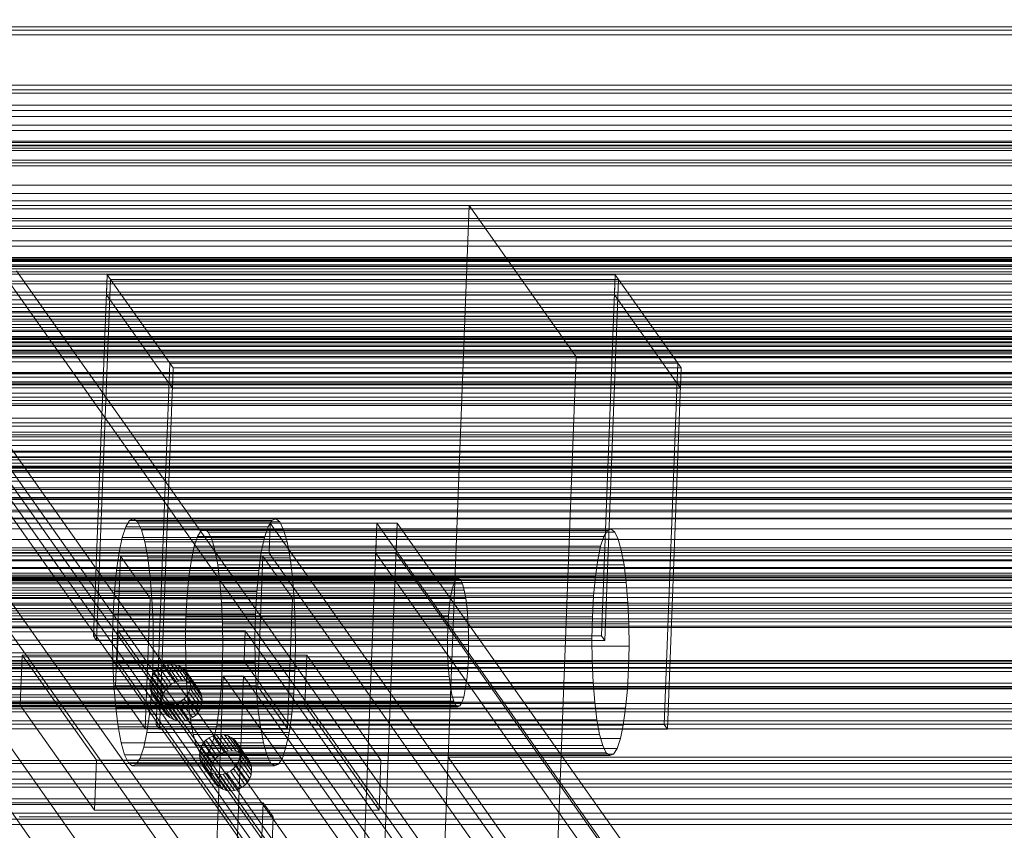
# Model space of a CAD drawing. Header units: millimetres. Extents: x -2233 to 61924, y -68080 to 6847.
# Tile 262 of 656: x 666 to 858, y -33786 to -33629. Entities that reach past the tile are written whole.
import ezdxf

# ---------------------------------------------------------------- set-up
doc = ezdxf.new("R2010")
doc.units = ezdxf.units.MM
for name, color, linetype, lineweight in [('COTAS_O', 1, 'Continuous', 0), ('frontal_C03', 7, 'Continuous', 0), ('frontal_C10', 7, 'Continuous', 0), ('frontal_secador', 7, 'Continuous', 0)]:
    doc.layers.add(name, color=color, linetype=linetype, lineweight=lineweight)
doc.dimstyles.new('R19_100', dxfattribs={"dimtxt": 250, "dimasz": 150, "dimexe": 150, "dimexo": 80, "dimgap": 100, "dimtad": 1, "dimtih": 1, "dimtoh": 1, "dimdsep": 46, "dimcen": 0.09, "dimadec": 0, "dimazin": 0, "dimtfac": 1, "dimtdec": 4, "dimtofl": 0, "dimtmove": 0, "dimatfit": 3, "dimfxl": 1, "dimtolj": 1, "dimtzin": 0, "dimarcsym": 0})

# ---------------------------------------------------------------- blocks, each defined once
blk = doc.blocks.new('DIM_R28_52')
at = {"layer": 'COTAS_O'}
for p, q in [((-1725, -33700), (-1575, -33655)), ((1725, -33700), (1575, -33655)), ((-1725, -34400), (-1725, -33700)), ((-1725, -33700), (1725, -33700)), ((-1725, -33700), (-1575, -33745)), ((1725, -33700), (1575, -33745)), ((1725, -34400), (1725, -33700))]:
    blk.add_line(p, q, dxfattribs=at)
blk.add_text('3450 O', height=250, dxfattribs=at).set_placement((0, -33600))

msp = doc.modelspace()

# ---------------------------------------------------------------- linework, layer by layer
at = {"layer": 'frontal_C03'}
for p, q in [((1250, -33630.48), (-1250, -33630.48)), ((1250, -33631.134), (-1250, -33631.134)), ((1250, -33632.015), (-1250, -33632.015)), ((1250, -33641.821), (-1250, -33641.821)), ((1250, -33642.703), (-1250, -33642.703)), ((1250, -33643.356), (-1250, -33643.356)), ((1250, -33645.664), (-1250, -33645.664)), ((1500, -33647.876), (-1500, -33647.876)), ((-1250, -33646.721), (1250, -33646.721)), ((1250, -33649.573), (-1250, -33649.573)), ((1250, -33650.63), (-1250, -33650.63)), ((-1250, -33652.647), (1250, -33652.647)), ((1250, -33652.938), (-1250, -33652.938)), ((-1250, -33653.444), (1250, -33653.444)), ((1250, -33653.591), (-1250, -33653.591)), ((-1250, -33654.029), (1250, -33654.029)), ((1250, -33654.473), (-1250, -33654.473)), ((-1500, -33656.859), (1500, -33656.859)), ((-1250, -33656.367), (1250, -33656.367)), ((-1250, -33657.496), (1250, -33657.496)), ((-1250, -33661.215), (1250, -33661.215)), ((-1250, -33662.812), (1250, -33662.812)), ((1250, -33664.279), (-1250, -33664.279)), ((1250, -33665.16), (-1250, -33665.16)), ((1250, -33665.814), (-1250, -33665.814)), ((-1250, -33667.659), (1250, -33667.659)), ((1250, -33668.121), (-1250, -33668.121)), ((-1250, -33669.178), (1250, -33669.178)), ((-1250, -33669.615), (1250, -33669.615)), ((1250, -33672.031), (-1250, -33672.031)), ((1250, -33673.088), (-1250, -33673.088)), ((-1268, -33675.632), (1268, -33675.632)), ((-1268, -33675.857), (1268, -33675.857)), ((-1268, -33676.021), (1268, -33676.021)), ((-1268, -33676.679), (1268, -33676.679)), ((-1250, -33675.259), (1250, -33675.259)), ((1250, -33675.395), (-1250, -33675.395)), ((1250, -33676.049), (-1250, -33676.049)), ((1250, -33676.93), (-1250, -33676.93)), ((-1268, -33676.996), (1268, -33676.996)), ((-1268, -33678.042), (1268, -33678.042)), ((-1268, -33678.491), (1268, -33678.491)), ((1250, -33677.44), (-1250, -33677.44)), ((-1268, -33679.855), (1268, -33679.855)), ((-1268, -33680.405), (1268, -33680.405)), ((-1268, -33681.992), (1268, -33681.992)), ((1268, -33682.606), (-1268, -33682.606)), ((-1268, -33684.309), (1268, -33684.309)), ((-1250, -33683.498), (1250, -33683.498)), ((-1268, -33684.944), (1268, -33684.944)), ((-1250, -33685.756), (1250, -33685.756)), ((-1268, -33686.648), (1268, -33686.648)), ((-1268, -33687.261), (1268, -33687.261)), ((1250, -33686.737), (-1250, -33686.737)), ((1250, -33687.618), (-1250, -33687.618)), ((1250, -33688.271), (-1250, -33688.271)), ((-1268, -33688.849), (1268, -33688.849)), ((-1268, -33689.399), (1268, -33689.399)), ((-1268, -33690.762), (1268, -33690.762)), ((-1268, -33691.211), (1268, -33691.211)), ((-1268, -33692.257), (1268, -33692.257)), ((1250, -33690.579), (-1250, -33690.579)), ((-1250, -33691.636), (1250, -33691.636)), ((-1250, -33691.813), (1250, -33691.813)), ((-1268, -33692.575), (1268, -33692.575)), ((-1268, -33693.233), (1268, -33693.233)), ((-1268, -33693.397), (1268, -33693.397)), ((-1268, -33693.621), (1268, -33693.621)), ((-1250, -33693.994), (1250, -33693.994)), ((1250, -33694.488), (-1250, -33694.488)), ((1250, -33695.546), (-1250, -33695.546)), ((1250, -33697.853), (-1250, -33697.853)), ((1250, -33698.506), (-1250, -33698.506)), ((1250, -33699.388), (-1250, -33699.388)), ((-1250, -33699.639), (1250, -33699.639)), ((-1250, -33701.595), (1250, -33701.595)), ((-1250, -33706.442), (1250, -33706.442)), ((-1250, -33708.038), (1250, -33708.038)), ((1250, -33709.194), (-1250, -33709.194)), ((1250, -33710.076), (-1250, -33710.076)), ((1250, -33710.729), (-1250, -33710.729)), ((-1250, -33711.758), (1250, -33711.758)), ((-1250, -33712.887), (1250, -33712.887)), ((1250, -33713.036), (-1250, -33713.036)), ((-1250, -33714.094), (1250, -33714.094)), ((-1250, -33715.225), (1250, -33715.225)), ((-1250, -33715.809), (1250, -33715.809)), ((-1250, -33716.607), (1250, -33716.607)), ((1250, -33716.946), (-1250, -33716.946)), ((1250, -33718.003), (-1250, -33718.003)), ((1250, -33720.311), (-1250, -33720.311)), ((1250, -33720.964), (-1250, -33720.964)), ((1250, -33721.845), (-1250, -33721.845)), ((1250, -33731.652), (-1250, -33731.652)), ((1250, -33732.533), (-1250, -33732.533)), ((1250, -33733.187), (-1250, -33733.187)), ((-1500, -33735.441), (1500, -33735.441)), ((1250, -33735.494), (-1250, -33735.494)), ((1530, -33737.417), (-1530, -33737.417)), ((-1250, -33736.551), (1250, -33736.551)), ((1250, -33739.403), (-1250, -33739.403)), ((1250, -33740.461), (-1250, -33740.461)), ((1530, -33742.417), (-1530, -33742.417)), ((1250, -33742.768), (-1250, -33742.768)), ((1250, -33743.422), (-1250, -33743.422)), ((1250, -33744.303), (-1250, -33744.303)), ((1500, -33746.85), (-1500, -33746.85)), ((1500, -33747.135), (-1500, -33747.135)), ((1250, -33754.109), (-1250, -33754.109)), ((1250, -33754.991), (-1250, -33754.991)), ((1250, -33755.644), (-1250, -33755.644)), ((-1500, -33758.543), (1500, -33758.543)), ((1250, -33757.952), (-1250, -33757.952)), ((-1250, -33759.009), (1250, -33759.009)), ((1250, -33761.861), (-1250, -33761.861)), ((1250, -33762.918), (-1250, -33762.918)), ((1250, -33765.226), (-1250, -33765.226)), ((1250, -33765.879), (-1250, -33765.879)), ((1250, -33766.761), (-1250, -33766.761)), ((1250, -33776.567), (-1250, -33776.567)), ((1250, -33777.448), (-1250, -33777.448)), ((1250, -33778.102), (-1250, -33778.102)), ((1250, -33780.409), (-1250, -33780.409)), ((-1250, -33781.467), (1250, -33781.467)), ((1250, -33784.319), (-1250, -33784.319)), ((1250, -33785.376), (-1250, -33785.376))]:
    msp.add_line(p, q, dxfattribs=at)
at = {"layer": 'frontal_C10'}
for p, q in [((749.572, -33772.298), (753.666, -33665.154)), ((872.033, -33665.154), (753.666, -33665.154)), ((753.666, -33665.154), (774.483, -33694.585)), ((662.815, -33677.868), (2093.599, -35700.701)), ((2096.558, -35700.701), (665.774, -33677.868)), ((680.712, -33748.737), (683.392, -33678.606)), ((683.243, -33682.502), (683.392, -33678.606)), ((782.031, -33678.606), (683.392, -33678.606)), ((683.392, -33678.606), (684.032, -33679.512)), ((683.392, -33678.606), (696.202, -33696.717)), ((779.351, -33748.737), (782.031, -33678.606)), ((781.882, -33682.502), (782.031, -33678.606)), ((782.672, -33679.512), (782.031, -33678.606)), ((794.841, -33696.717), (782.031, -33678.606)), ((681.352, -33749.642), (684.032, -33679.512)), ((684.032, -33679.512), (782.672, -33679.512)), ((782.672, -33679.512), (779.992, -33749.642)), ((696.053, -33700.613), (683.243, -33682.502)), ((683.243, -33682.502), (781.882, -33682.502)), ((781.882, -33682.502), (794.693, -33700.613)), ((692.882, -33765.942), (695.562, -33695.812)), ((794.201, -33695.812), (695.562, -33695.812)), ((695.562, -33695.812), (696.202, -33696.717)), ((770.389, -33801.729), (774.483, -33694.585)), ((774.483, -33694.585), (892.85, -33694.585)), ((791.521, -33765.942), (794.201, -33695.812)), ((794.841, -33696.717), (794.201, -33695.812)), ((693.522, -33766.848), (696.202, -33696.717)), ((696.053, -33700.613), (696.202, -33696.717)), ((696.202, -33696.717), (794.841, -33696.717)), ((794.841, -33696.717), (792.162, -33766.848)), ((794.841, -33696.717), (794.693, -33700.613)), ((2099.932, -35748.376), (649.932, -33698.376)), ((649.82, -33701.298), (2099.82, -35751.298)), ((794.693, -33700.613), (696.053, -33700.613)), ((2092.297, -35734.793), (661.512, -33711.96)), ((664.471, -33711.96), (2095.256, -35734.793)), ((2088.611, -35735.451), (661.029, -33717.146)), ((660.918, -33720.068), (2088.499, -35738.373)), ((687.009, -33727.544), (687.756, -33726.323)), ((687.756, -33726.323), (688.528, -33726.012)), ((715.375, -33726.323), (687.756, -33726.323)), ((688.528, -33726.012), (689.294, -33726.623)), ((716.147, -33726.012), (688.528, -33726.012)), ((689.294, -33726.623), (690.027, -33728.132)), ((716.914, -33726.623), (689.294, -33726.623)), ((715.375, -33726.323), (714.628, -33727.544)), ((716.147, -33726.012), (715.375, -33726.323)), ((716.914, -33726.623), (716.147, -33726.012)), ((717.646, -33728.132), (716.914, -33726.623)), ((735.755, -33726.859), (653.885, -33726.859)), ((653.885, -33726.859), (2071.859, -35731.581)), ((686.315, -33729.628), (687.009, -33727.544)), ((714.628, -33727.544), (687.009, -33727.544)), ((690.027, -33728.132), (690.697, -33730.482)), ((717.646, -33728.132), (690.027, -33728.132)), ((700.934, -33729.416), (701.619, -33728.296)), ((701.619, -33728.296), (702.327, -33728.011)), ((780.531, -33728.296), (701.619, -33728.296)), ((702.327, -33728.011), (703.03, -33728.571)), ((781.238, -33728.011), (702.327, -33728.011)), ((703.03, -33728.571), (703.701, -33729.955)), ((781.941, -33728.571), (703.03, -33728.571)), ((714.628, -33727.544), (713.934, -33729.628)), ((714.818, -33732.704), (715.041, -33726.859)), ((739.701, -33726.859), (715.041, -33726.859)), ((715.041, -33726.859), (787.918, -33829.892)), ((718.316, -33730.482), (717.646, -33728.132)), ((729.54, -33889.524), (735.755, -33726.859)), ((733.485, -33889.524), (739.701, -33726.859)), ((735.532, -33732.704), (735.755, -33726.859)), ((739.701, -33726.859), (735.755, -33726.859)), ((735.755, -33726.859), (808.632, -33829.892)), ((2153.729, -35731.581), (735.755, -33726.859)), ((739.478, -33732.704), (739.701, -33726.859)), ((812.578, -33829.892), (739.701, -33726.859)), ((780.531, -33728.296), (779.846, -33729.416)), ((781.238, -33728.011), (780.531, -33728.296)), ((781.941, -33728.571), (781.238, -33728.011)), ((782.613, -33729.955), (781.941, -33728.571)), ((685.702, -33732.495), (686.315, -33729.628)), ((713.934, -33729.628), (686.315, -33729.628)), ((690.697, -33730.482), (691.279, -33733.581)), ((718.316, -33730.482), (690.697, -33730.482)), ((700.299, -33731.326), (700.934, -33729.416)), ((779.846, -33729.416), (700.934, -33729.416)), ((703.701, -33729.955), (704.315, -33732.108)), ((782.613, -33729.955), (703.701, -33729.955)), ((713.934, -33729.628), (713.321, -33732.495)), ((718.898, -33733.581), (718.316, -33730.482)), ((779.846, -33729.416), (779.21, -33731.326)), ((783.227, -33732.108), (782.613, -33729.955)), ((699.736, -33733.954), (700.299, -33731.326)), ((779.21, -33731.326), (700.299, -33731.326)), ((704.315, -33732.108), (704.849, -33734.95)), ((783.227, -33732.108), (704.315, -33732.108)), ((779.21, -33731.326), (778.648, -33733.954)), ((783.76, -33734.95), (783.227, -33732.108)), ((2071.635, -35737.425), (653.661, -33732.704)), ((653.661, -33732.704), (735.532, -33732.704)), ((685.035, -33758.587), (686.003, -33733.262)), ((685.192, -33736.034), (685.702, -33732.495)), ((713.321, -33732.495), (685.702, -33732.495)), ((713.622, -33733.262), (686.003, -33733.262)), ((686.003, -33733.262), (691.767, -33741.413)), ((691.279, -33733.581), (691.75, -33737.312)), ((718.898, -33733.581), (691.279, -33733.581)), ((699.269, -33737.198), (699.736, -33733.954)), ((778.648, -33733.954), (699.736, -33733.954)), ((712.654, -33758.587), (713.622, -33733.262)), ((713.321, -33732.495), (712.812, -33736.034)), ((719.386, -33741.413), (713.622, -33733.262)), ((787.695, -33835.736), (714.818, -33732.704)), ((714.818, -33732.704), (739.478, -33732.704)), ((719.369, -33737.312), (718.898, -33733.581)), ((735.532, -33732.704), (2153.506, -35737.425)), ((739.478, -33732.704), (812.355, -33835.736)), ((778.648, -33733.954), (778.181, -33737.198)), ((684.806, -33740.11), (685.192, -33736.034)), ((712.812, -33736.034), (685.192, -33736.034)), ((704.849, -33734.95), (705.281, -33738.369)), ((783.76, -33734.95), (704.849, -33734.95)), ((712.812, -33736.034), (712.425, -33740.11)), ((784.192, -33738.369), (783.76, -33734.95)), ((751.194, -33737.668), (248.133, -33737.668)), ((751.596, -33737.506), (248.535, -33737.506)), ((751.996, -33737.825), (248.935, -33737.825)), ((691.75, -33737.312), (692.093, -33741.53)), ((719.369, -33737.312), (691.75, -33737.312)), ((698.915, -33740.935), (699.269, -33737.198)), ((778.181, -33737.198), (699.269, -33737.198)), ((719.712, -33741.53), (719.369, -33737.312)), ((751.194, -33737.668), (750.805, -33738.304)), ((751.596, -33737.506), (751.194, -33737.668)), ((751.996, -33737.825), (751.596, -33737.506)), ((752.377, -33738.611), (751.996, -33737.825)), ((778.181, -33737.198), (777.827, -33740.935)), ((750.444, -33739.39), (247.383, -33739.39)), ((750.805, -33738.304), (247.744, -33738.304)), ((752.377, -33738.611), (249.316, -33738.611)), ((752.726, -33739.834), (249.665, -33739.834)), ((705.281, -33738.369), (705.595, -33742.236)), ((784.192, -33738.369), (705.281, -33738.369)), ((750.444, -33739.39), (750.125, -33740.883)), ((750.805, -33738.304), (750.444, -33739.39)), ((752.726, -33739.834), (752.377, -33738.611)), ((753.029, -33741.449), (752.726, -33739.834)), ((784.506, -33742.236), (784.192, -33738.369)), ((750.125, -33740.883), (247.064, -33740.883)), ((753.029, -33741.449), (249.968, -33741.449)), ((684.558, -33744.567), (684.806, -33740.11)), ((712.425, -33740.11), (684.806, -33740.11)), ((690.8, -33766.738), (691.767, -33741.413)), ((691.767, -33741.413), (719.386, -33741.413)), ((692.093, -33741.53), (692.294, -33746.074)), ((719.712, -33741.53), (692.093, -33741.53)), ((698.688, -33745.019), (698.915, -33740.935)), ((777.827, -33740.935), (698.915, -33740.935)), ((712.425, -33740.11), (712.177, -33744.567)), ((719.386, -33741.413), (718.419, -33766.738)), ((719.913, -33746.074), (719.712, -33741.53)), ((750.125, -33740.883), (749.859, -33742.726)), ((753.275, -33743.392), (753.029, -33741.449)), ((777.827, -33740.935), (777.599, -33745.019)), ((749.859, -33742.726), (246.798, -33742.726)), ((753.275, -33743.392), (250.214, -33743.392)), ((705.595, -33742.236), (705.779, -33746.401)), ((784.506, -33742.236), (705.595, -33742.236)), ((749.859, -33742.726), (749.658, -33744.849)), ((753.453, -33745.589), (753.275, -33743.392)), ((784.69, -33746.401), (784.506, -33742.236)), ((749.658, -33744.849), (246.597, -33744.849)), ((753.453, -33745.589), (250.392, -33745.589)), ((684.458, -33749.232), (684.558, -33744.567)), ((684.558, -33744.567), (712.177, -33744.567)), ((698.596, -33749.296), (698.688, -33745.019)), ((698.688, -33745.019), (777.599, -33745.019)), ((712.177, -33744.567), (712.077, -33749.232)), ((749.658, -33744.849), (749.529, -33747.17)), ((753.558, -33747.955), (753.453, -33745.589)), ((777.599, -33745.019), (777.507, -33749.296)), ((246.468, -33747.17), (749.529, -33747.17)), ((692.294, -33746.074), (692.345, -33750.768)), ((719.913, -33746.074), (692.294, -33746.074)), ((705.779, -33746.401), (705.826, -33750.704)), ((784.69, -33746.401), (705.779, -33746.401)), ((719.964, -33750.768), (719.913, -33746.074)), ((749.529, -33747.17), (749.477, -33749.6)), ((784.737, -33750.704), (784.69, -33746.401)), ((749.477, -33749.6), (246.416, -33749.6)), ((753.558, -33747.955), (250.497, -33747.955)), ((681.352, -33749.642), (680.712, -33748.737)), ((680.712, -33748.737), (779.351, -33748.737)), ((684.509, -33753.926), (684.458, -33749.232)), ((712.077, -33749.232), (684.458, -33749.232)), ((685.325, -33753.633), (685.549, -33747.789)), ((710.208, -33747.789), (685.549, -33747.789)), ((685.549, -33747.789), (2157.967, -35829.484)), ((698.643, -33753.599), (698.596, -33749.296)), ((777.507, -33749.296), (698.596, -33749.296)), ((709.985, -33753.633), (710.208, -33747.789)), ((2182.627, -35829.484), (710.208, -33747.789)), ((712.077, -33749.232), (712.128, -33753.926)), ((749.477, -33749.6), (749.503, -33752.045)), ((753.584, -33750.4), (753.558, -33747.955)), ((777.507, -33749.296), (777.554, -33753.599)), ((779.351, -33748.737), (779.992, -33749.642)), ((753.584, -33750.4), (250.523, -33750.4)), ((779.992, -33749.642), (681.352, -33749.642)), ((692.345, -33750.768), (692.244, -33755.433)), ((719.964, -33750.768), (692.345, -33750.768)), ((705.826, -33750.704), (705.734, -33754.981)), ((784.737, -33750.704), (705.826, -33750.704)), ((719.863, -33755.433), (719.964, -33750.768)), ((753.532, -33752.83), (753.584, -33750.4)), ((784.645, -33754.981), (784.737, -33750.704)), ((749.503, -33752.045), (246.442, -33752.045)), ((753.532, -33752.83), (250.471, -33752.83)), ((666.53, -33762.215), (666.902, -33752.475)), ((722.14, -33752.475), (666.902, -33752.475)), ((666.902, -33752.475), (681.314, -33772.85)), ((721.768, -33762.215), (722.14, -33752.475)), ((736.552, -33772.85), (722.14, -33752.475)), ((749.503, -33752.045), (749.608, -33754.411)), ((753.403, -33755.151), (753.532, -33752.83)), ((749.608, -33754.411), (246.547, -33754.411)), ((753.403, -33755.151), (250.342, -33755.151)), ((684.71, -33758.47), (684.509, -33753.926)), ((712.128, -33753.926), (684.509, -33753.926)), ((2157.744, -35835.328), (685.325, -33753.633)), ((685.325, -33753.633), (709.985, -33753.633)), ((692.969, -33755.427), (693.585, -33754.943)), ((693.585, -33754.943), (694.281, -33754.583)), ((695.827, -33758.112), (693.585, -33754.943)), ((694.281, -33754.583), (695.029, -33754.361)), ((696.523, -33757.752), (694.281, -33754.583)), ((695.029, -33754.361), (695.802, -33754.286)), ((697.271, -33757.53), (695.029, -33754.361)), ((695.802, -33754.286), (696.569, -33754.361)), ((698.044, -33757.455), (695.802, -33754.286)), ((696.569, -33754.361), (697.301, -33754.583)), ((698.811, -33757.53), (696.569, -33754.361)), ((697.301, -33754.583), (697.969, -33754.943)), ((699.542, -33757.752), (697.301, -33754.583)), ((697.969, -33754.943), (698.548, -33755.427)), ((700.211, -33758.112), (697.969, -33754.943)), ((698.827, -33757.764), (698.643, -33753.599)), ((777.554, -33753.599), (698.643, -33753.599)), ((705.734, -33754.981), (705.506, -33759.065)), ((784.645, -33754.981), (705.734, -33754.981)), ((709.985, -33753.633), (2182.403, -35835.328)), ((712.128, -33753.926), (712.329, -33758.47)), ((749.608, -33754.411), (749.786, -33756.608)), ((753.202, -33757.274), (753.403, -33755.151)), ((777.554, -33753.599), (777.738, -33757.764)), ((784.418, -33759.065), (784.645, -33754.981)), ((749.786, -33756.608), (246.725, -33756.608)), ((691.812, -33757.422), (692.065, -33756.691)), ((692.244, -33755.433), (691.996, -33759.89)), ((692.065, -33756.691), (692.455, -33756.018)), ((694.307, -33759.861), (692.065, -33756.691)), ((719.863, -33755.433), (692.244, -33755.433)), ((692.455, -33756.018), (692.969, -33755.427)), ((694.697, -33759.187), (692.455, -33756.018)), ((695.21, -33758.597), (692.969, -33755.427)), ((698.548, -33755.427), (699.017, -33756.018)), ((700.79, -33758.597), (698.548, -33755.427)), ((699.017, -33756.018), (699.355, -33756.691)), ((701.258, -33759.187), (699.017, -33756.018)), ((699.355, -33756.691), (699.552, -33757.422)), ((701.597, -33759.861), (699.355, -33756.691)), ((702.318, -33851.037), (705.928, -33756.555)), ((709.873, -33756.555), (705.928, -33756.555)), ((705.928, -33756.555), (2178.346, -35838.25)), ((706.263, -33851.037), (709.873, -33756.555)), ((2182.292, -35838.25), (709.873, -33756.555)), ((719.615, -33759.89), (719.863, -33755.433)), ((749.786, -33756.608), (750.032, -33758.551)), ((750.032, -33758.551), (246.971, -33758.551)), ((752.936, -33759.117), (249.875, -33759.117)), ((753.202, -33757.274), (250.141, -33757.274)), ((685.052, -33762.688), (684.71, -33758.47)), ((712.329, -33758.47), (684.71, -33758.47)), ((690.8, -33766.738), (685.035, -33758.587)), ((685.035, -33758.587), (712.654, -33758.587)), ((691.708, -33758.182), (691.812, -33757.422)), ((691.754, -33758.942), (691.708, -33758.182)), ((691.708, -33758.182), (693.949, -33761.352)), ((691.951, -33759.673), (691.754, -33758.942)), ((693.996, -33762.112), (691.754, -33758.942)), ((694.054, -33760.592), (691.812, -33757.422)), ((695.21, -33758.597), (694.697, -33759.187)), ((695.827, -33758.112), (695.21, -33758.597)), ((696.523, -33757.752), (695.827, -33758.112)), ((697.271, -33757.53), (696.523, -33757.752)), ((698.044, -33757.455), (697.271, -33757.53)), ((698.811, -33757.53), (698.044, -33757.455)), ((699.542, -33757.752), (698.811, -33757.53)), ((699.141, -33761.631), (698.827, -33757.764)), ((777.738, -33757.764), (698.827, -33757.764)), ((699.494, -33758.942), (699.241, -33759.673)), ((699.599, -33758.182), (699.494, -33758.942)), ((701.736, -33762.112), (699.494, -33758.942)), ((700.211, -33758.112), (699.542, -33757.752)), ((699.552, -33757.422), (699.599, -33758.182)), ((701.794, -33760.592), (699.552, -33757.422)), ((701.841, -33761.352), (699.599, -33758.182)), ((700.79, -33758.597), (700.211, -33758.112)), ((701.258, -33759.187), (700.79, -33758.597)), ((705.506, -33759.065), (705.152, -33762.802)), ((784.418, -33759.065), (705.506, -33759.065)), ((712.329, -33758.47), (712.671, -33762.688)), ((712.654, -33758.587), (718.419, -33766.738)), ((750.032, -33758.551), (750.335, -33760.166)), ((752.617, -33760.61), (752.936, -33759.117)), ((752.936, -33759.117), (753.202, -33757.274)), ((777.738, -33757.764), (778.052, -33761.631)), ((784.064, -33762.802), (784.418, -33759.065)), ((750.335, -33760.166), (247.274, -33760.166)), ((752.617, -33760.61), (249.556, -33760.61)), ((691.996, -33759.89), (691.61, -33763.966)), ((692.29, -33760.347), (691.951, -33759.673)), ((694.193, -33762.843), (691.951, -33759.673)), ((719.615, -33759.89), (691.996, -33759.89)), ((692.758, -33760.937), (692.29, -33760.347)), ((694.532, -33763.516), (692.29, -33760.347)), ((693.337, -33761.422), (692.758, -33760.937)), ((695, -33764.107), (692.758, -33760.937)), ((694.054, -33760.592), (693.949, -33761.352)), ((694.307, -33759.861), (694.054, -33760.592)), ((694.697, -33759.187), (694.307, -33759.861)), ((698.338, -33760.937), (697.721, -33761.422)), ((698.851, -33760.347), (698.338, -33760.937)), ((700.58, -33764.107), (698.338, -33760.937)), ((699.241, -33759.673), (698.851, -33760.347)), ((701.093, -33763.516), (698.851, -33760.347)), ((701.483, -33762.843), (699.241, -33759.673)), ((701.597, -33759.861), (701.258, -33759.187)), ((701.794, -33760.592), (701.597, -33759.861)), ((701.841, -33761.352), (701.794, -33760.592)), ((719.229, -33763.966), (719.615, -33759.89)), ((750.335, -33760.166), (750.684, -33761.389)), ((752.256, -33761.696), (752.617, -33760.61)), ((750.684, -33761.389), (247.623, -33761.389)), ((751.065, -33762.175), (248.004, -33762.175)), ((751.465, -33762.494), (248.404, -33762.494)), ((751.867, -33762.332), (248.806, -33762.332)), ((752.256, -33761.696), (249.195, -33761.696)), ((680.942, -33782.59), (666.53, -33762.215)), ((666.53, -33762.215), (721.768, -33762.215)), ((685.523, -33766.419), (685.052, -33762.688)), ((712.671, -33762.688), (685.052, -33762.688)), ((694.006, -33761.782), (693.337, -33761.422)), ((695.579, -33764.591), (693.337, -33761.422)), ((693.949, -33761.352), (693.996, -33762.112)), ((693.996, -33762.112), (694.193, -33762.843)), ((694.737, -33762.003), (694.006, -33761.782)), ((696.248, -33764.951), (694.006, -33761.782)), ((694.193, -33762.843), (694.532, -33763.516)), ((695.504, -33762.078), (694.737, -33762.003)), ((696.979, -33765.173), (694.737, -33762.003)), ((696.277, -33762.003), (695.504, -33762.078)), ((697.746, -33765.248), (695.504, -33762.078)), ((697.026, -33761.782), (696.277, -33762.003)), ((698.519, -33765.173), (696.277, -33762.003)), ((697.721, -33761.422), (697.026, -33761.782)), ((699.267, -33764.951), (697.026, -33761.782)), ((699.963, -33764.591), (697.721, -33761.422)), ((699.573, -33765.05), (699.141, -33761.631)), ((778.052, -33761.631), (699.141, -33761.631)), ((701.093, -33763.516), (701.483, -33762.843)), ((701.483, -33762.843), (701.736, -33762.112)), ((701.736, -33762.112), (701.841, -33761.352)), ((705.152, -33762.802), (704.685, -33766.046)), ((784.064, -33762.802), (705.152, -33762.802)), ((712.671, -33762.688), (713.142, -33766.419)), ((721.768, -33762.215), (736.18, -33782.59)), ((750.684, -33761.389), (751.065, -33762.175)), ((751.065, -33762.175), (751.465, -33762.494)), ((751.465, -33762.494), (751.867, -33762.332)), ((751.867, -33762.332), (752.256, -33761.696)), ((778.052, -33761.631), (778.484, -33765.05)), ((783.597, -33766.046), (784.064, -33762.802)), ((985.273, -33763.48), (659.763, -33763.48)), ((659.763, -33763.48), (720.613, -33849.509)), ((691.61, -33763.966), (691.1, -33767.505)), ((719.229, -33763.966), (691.61, -33763.966)), ((694.532, -33763.516), (695, -33764.107)), ((695, -33764.107), (695.579, -33764.591)), ((695.579, -33764.591), (696.248, -33764.951)), ((699.267, -33764.951), (699.963, -33764.591)), ((699.963, -33764.591), (700.58, -33764.107)), ((700.58, -33764.107), (701.093, -33763.516)), ((718.719, -33767.505), (719.229, -33763.966)), ((686.105, -33769.518), (685.523, -33766.419)), ((713.142, -33766.419), (685.523, -33766.419)), ((718.419, -33766.738), (690.8, -33766.738)), ((693.522, -33766.848), (692.882, -33765.942)), ((692.882, -33765.942), (791.521, -33765.942)), ((696.248, -33764.951), (696.979, -33765.173)), ((696.979, -33765.173), (697.746, -33765.248)), ((697.746, -33765.248), (698.519, -33765.173)), ((698.519, -33765.173), (699.267, -33764.951)), ((700.106, -33767.892), (699.573, -33765.05)), ((778.484, -33765.05), (699.573, -33765.05)), ((704.685, -33766.046), (704.123, -33768.674)), ((783.597, -33766.046), (704.685, -33766.046)), ((713.142, -33766.419), (713.724, -33769.518)), ((778.484, -33765.05), (779.018, -33767.892)), ((783.034, -33768.674), (783.597, -33766.046)), ((791.521, -33765.942), (792.162, -33766.848)), ((691.1, -33767.505), (690.487, -33770.372)), ((718.719, -33767.505), (691.1, -33767.505)), ((792.162, -33766.848), (693.522, -33766.848)), ((700.72, -33770.045), (700.106, -33767.892)), ((779.018, -33767.892), (700.106, -33767.892)), ((702.576, -33769.011), (703.193, -33768.526)), ((703.193, -33768.526), (703.889, -33768.166)), ((705.435, -33771.696), (703.193, -33768.526)), ((704.123, -33768.674), (703.487, -33770.584)), ((703.889, -33768.166), (704.637, -33767.944)), ((706.131, -33771.336), (703.889, -33768.166)), ((783.034, -33768.674), (704.123, -33768.674)), ((704.637, -33767.944), (705.41, -33767.869)), ((706.879, -33771.114), (704.637, -33767.944)), ((705.41, -33767.869), (706.177, -33767.944)), ((707.652, -33771.039), (705.41, -33767.869)), ((706.177, -33767.944), (706.908, -33768.166)), ((708.419, -33771.114), (706.177, -33767.944)), ((706.908, -33768.166), (707.577, -33768.526)), ((709.15, -33771.336), (706.908, -33768.166)), ((707.577, -33768.526), (708.156, -33769.011)), ((709.819, -33771.696), (707.577, -33768.526)), ((718.106, -33770.372), (718.719, -33767.505)), ((779.018, -33767.892), (779.632, -33770.045)), ((782.399, -33770.584), (783.034, -33768.674)), ((686.775, -33771.868), (686.105, -33769.518)), ((713.724, -33769.518), (686.105, -33769.518)), ((690.487, -33770.372), (689.794, -33772.456)), ((718.106, -33770.372), (690.487, -33770.372)), ((701.392, -33771.429), (700.72, -33770.045)), ((779.632, -33770.045), (700.72, -33770.045)), ((701.42, -33771.006), (701.673, -33770.275)), ((701.673, -33770.275), (702.063, -33769.601)), ((703.915, -33773.444), (701.673, -33770.275)), ((702.063, -33769.601), (702.576, -33769.011)), ((704.305, -33772.771), (702.063, -33769.601)), ((704.818, -33772.18), (702.576, -33769.011)), ((703.487, -33770.584), (702.802, -33771.704)), ((782.399, -33770.584), (703.487, -33770.584)), ((708.156, -33769.011), (708.624, -33769.601)), ((710.398, -33772.18), (708.156, -33769.011)), ((708.624, -33769.601), (708.963, -33770.275)), ((710.866, -33772.771), (708.624, -33769.601)), ((708.963, -33770.275), (709.16, -33771.006)), ((711.205, -33773.444), (708.963, -33770.275)), ((713.724, -33769.518), (714.394, -33771.868)), ((717.413, -33772.456), (718.106, -33770.372)), ((779.632, -33770.045), (780.303, -33771.429)), ((781.714, -33771.704), (782.399, -33770.584)), ((687.508, -33773.377), (686.775, -33771.868)), ((714.394, -33771.868), (686.775, -33771.868)), ((689.794, -33772.456), (689.047, -33773.677)), ((717.413, -33772.456), (689.794, -33772.456)), ((701.315, -33771.766), (701.42, -33771.006)), ((701.362, -33772.526), (701.315, -33771.766)), ((701.315, -33771.766), (703.557, -33774.935)), ((701.559, -33773.257), (701.362, -33772.526)), ((703.604, -33775.695), (701.362, -33772.526)), ((702.095, -33771.989), (701.392, -33771.429)), ((780.303, -33771.429), (701.392, -33771.429)), ((703.662, -33774.175), (701.42, -33771.006)), ((702.802, -33771.704), (702.095, -33771.989)), ((781.006, -33771.989), (702.095, -33771.989)), ((781.714, -33771.704), (702.802, -33771.704)), ((704.818, -33772.18), (704.305, -33772.771)), ((705.435, -33771.696), (704.818, -33772.18)), ((706.131, -33771.336), (705.435, -33771.696)), ((706.879, -33771.114), (706.131, -33771.336)), ((707.652, -33771.039), (706.879, -33771.114)), ((708.419, -33771.114), (707.652, -33771.039)), ((709.15, -33771.336), (708.419, -33771.114)), ((709.102, -33772.526), (708.849, -33773.257)), ((709.207, -33771.766), (709.102, -33772.526)), ((711.344, -33775.695), (709.102, -33772.526)), ((709.819, -33771.696), (709.15, -33771.336)), ((709.16, -33771.006), (709.207, -33771.766)), ((711.402, -33774.175), (709.16, -33771.006)), ((711.448, -33774.935), (709.207, -33771.766)), ((710.398, -33772.18), (709.819, -33771.696)), ((710.866, -33772.771), (710.398, -33772.18)), ((714.394, -33771.868), (715.127, -33773.377)), ((716.666, -33773.677), (717.413, -33772.456)), ((748.827, -33791.779), (749.572, -33772.298)), ((867.939, -33772.298), (749.572, -33772.298)), ((749.572, -33772.298), (770.389, -33801.729)), ((780.303, -33771.429), (781.006, -33771.989)), ((781.006, -33771.989), (781.714, -33771.704)), ((680.942, -33782.59), (681.314, -33772.85)), ((681.314, -33772.85), (736.552, -33772.85)), ((688.275, -33773.988), (687.508, -33773.377)), ((715.127, -33773.377), (687.508, -33773.377)), ((689.047, -33773.677), (688.275, -33773.988)), ((715.894, -33773.988), (688.275, -33773.988)), ((716.666, -33773.677), (689.047, -33773.677)), ((701.898, -33773.93), (701.559, -33773.257)), ((703.801, -33776.426), (701.559, -33773.257)), ((702.366, -33774.521), (701.898, -33773.93)), ((704.14, -33777.1), (701.898, -33773.93)), ((703.662, -33774.175), (703.557, -33774.935)), ((703.915, -33773.444), (703.662, -33774.175)), ((704.305, -33772.771), (703.915, -33773.444)), ((708.459, -33773.93), (707.946, -33774.521)), ((708.849, -33773.257), (708.459, -33773.93)), ((710.701, -33777.1), (708.459, -33773.93)), ((711.091, -33776.426), (708.849, -33773.257)), ((711.205, -33773.444), (710.866, -33772.771)), ((711.402, -33774.175), (711.205, -33773.444)), ((711.448, -33774.935), (711.402, -33774.175)), ((715.127, -33773.377), (715.894, -33773.988)), ((715.894, -33773.988), (716.666, -33773.677)), ((736.552, -33772.85), (736.18, -33782.59)), ((720.166, -33861.197), (659.317, -33775.168)), ((659.317, -33775.168), (984.827, -33775.168)), ((702.945, -33775.005), (702.366, -33774.521)), ((704.608, -33777.69), (702.366, -33774.521)), ((703.614, -33775.365), (702.945, -33775.005)), ((705.187, -33778.175), (702.945, -33775.005)), ((703.557, -33774.935), (703.604, -33775.695)), ((703.604, -33775.695), (703.801, -33776.426)), ((704.345, -33775.587), (703.614, -33775.365)), ((705.855, -33778.535), (703.614, -33775.365)), ((705.112, -33775.662), (704.345, -33775.587)), ((706.587, -33778.756), (704.345, -33775.587)), ((705.885, -33775.587), (705.112, -33775.662)), ((707.354, -33778.831), (705.112, -33775.662)), ((706.633, -33775.365), (705.885, -33775.587)), ((708.127, -33778.756), (705.885, -33775.587)), ((707.329, -33775.005), (706.633, -33775.365)), ((708.875, -33778.535), (706.633, -33775.365)), ((707.946, -33774.521), (707.329, -33775.005)), ((709.571, -33778.175), (707.329, -33775.005)), ((710.188, -33777.69), (707.946, -33774.521)), ((711.091, -33776.426), (711.344, -33775.695)), ((711.344, -33775.695), (711.448, -33774.935)), ((703.801, -33776.426), (704.14, -33777.1)), ((704.14, -33777.1), (704.608, -33777.69)), ((704.608, -33777.69), (705.187, -33778.175)), ((705.187, -33778.175), (705.855, -33778.535)), ((708.875, -33778.535), (709.571, -33778.175)), ((709.571, -33778.175), (710.188, -33777.69)), ((710.188, -33777.69), (710.701, -33777.1)), ((710.701, -33777.1), (711.091, -33776.426)), ((705.855, -33778.535), (706.587, -33778.756)), ((706.587, -33778.756), (707.354, -33778.831)), ((707.354, -33778.831), (708.127, -33778.756)), ((708.127, -33778.756), (708.875, -33778.535)), ((713.682, -33781.138), (664.362, -33781.138)), ((711.375, -33841.529), (713.682, -33781.138)), ((715.604, -33783.855), (713.682, -33781.138)), ((666.284, -33783.855), (715.604, -33783.855)), ((736.18, -33782.59), (680.942, -33782.59)), ((715.604, -33783.855), (713.296, -33844.245))]:
    msp.add_line(p, q, dxfattribs=at)
at = {"layer": 'frontal_secador'}
for p, q in [((-1250, -33676), (1250, -33676)), ((-1250, -33682), (1250, -33682)), ((-1250, -33685), (1250, -33685)), ((1250, -33686), (-1250, -33686)), ((-1250, -33686.659), (1250, -33686.659)), ((1250, -33689.659), (-1250, -33689.659)), ((-1250, -33691), (1250, -33691)), ((1250, -33694), (-1250, -33694)), ((-1250, -33694.728), (1250, -33694.728)), ((-1250, -33697.588), (1250, -33697.588)), ((1250, -33697.611), (-1250, -33697.611)), ((1250, -33697.728), (-1250, -33697.728)), ((-1250, -33699.387), (1250, -33699.387)), ((1250, -33699.918), (-1250, -33699.918)), ((-1250, -33700), (1250, -33700)), ((1250, -33700.588), (-1250, -33700.588)), ((1250, -33702.387), (-1250, -33702.387)), ((1250, -33703), (-1250, -33703)), ((-1250, -33703.65), (1250, -33703.65)), ((1250, -33704), (-1250, -33704)), ((1250, -33707.382), (-1250, -33707.382)), ((-1250, -33708), (1250, -33708)), ((1250, -33709.689), (-1250, -33709.689)), ((1250, -33714), (-1250, -33714)), ((1250, -33714.545), (-1250, -33714.545)), ((1250, -33716), (-1250, -33716)), ((1250, -33716.144), (-1250, -33716.144)), ((1250, -33716.709), (-1250, -33716.709)), ((1250, -33718.686), (-1250, -33718.686)), ((1250, -33720), (-1250, -33720)), ((1320, -33722), (-1320, -33722)), ((1320, -33722.273), (-1320, -33722.273)), ((1250, -33722), (-1250, -33722)), ((1320, -33723.072), (-1320, -33723.072)), ((1320, -33724.343), (-1320, -33724.343)), ((1250, -33724.651), (-1250, -33724.651)), ((1320, -33726), (-1320, -33726)), ((1250, -33725.859), (-1250, -33725.859)), ((-1250, -33726), (1250, -33726)), ((1320, -33727.929), (-1320, -33727.929)), ((-1320, -33730), (1320, -33730)), ((-1250, -33730), (1250, -33730)), ((1320, -33732.071), (-1320, -33732.071)), ((1320, -33734), (-1320, -33734)), ((1250, -33734.141), (-1250, -33734.141)), ((1320, -33735.657), (-1320, -33735.657)), ((1320, -33736.928), (-1320, -33736.928)), ((1320, -33737.727), (-1320, -33737.727)), ((1320, -33738), (-1320, -33738)), ((1250, -33737.285), (-1250, -33737.285)), ((1250, -33738), (-1250, -33738)), ((1250, -33741.314), (-1250, -33741.314)), ((1250, -33743.856), (-1250, -33743.856)), ((1250, -33745.455), (-1250, -33745.455)), ((1250, -33746), (-1250, -33746)), ((1360, -33753.5), (-1360, -33753.5)), ((1360, -33754.863), (-1360, -33754.863)), ((1250, -33753.75), (-1250, -33753.75)), ((1360, -33758.859), (-1360, -33758.859)), ((1360, -33765.216), (-1360, -33765.216)), ((1360, -33773.5), (-1360, -33773.5)), ((1250, -33772.924), (-1250, -33772.924)), ((1360, -33783.147), (-1360, -33783.147))]:
    msp.add_line(p, q, dxfattribs=at)

# ---------------------------------------------------------------- dimensions: what is measured, and where the dimension line sits
at = {"layer": 'COTAS_O'}
dim = msp.add_aligned_dim(p1=(-1725, -34400), p2=(1725, -34400), distance=700, text='<> O', dimstyle='R19_100', dxfattribs=at)
dim.commit()
dim.dimension.update_dxf_attribs({"geometry": 'DIM_R28_52', "text_midpoint": (0, -33700)})

doc.saveas('drawing.dxf')
